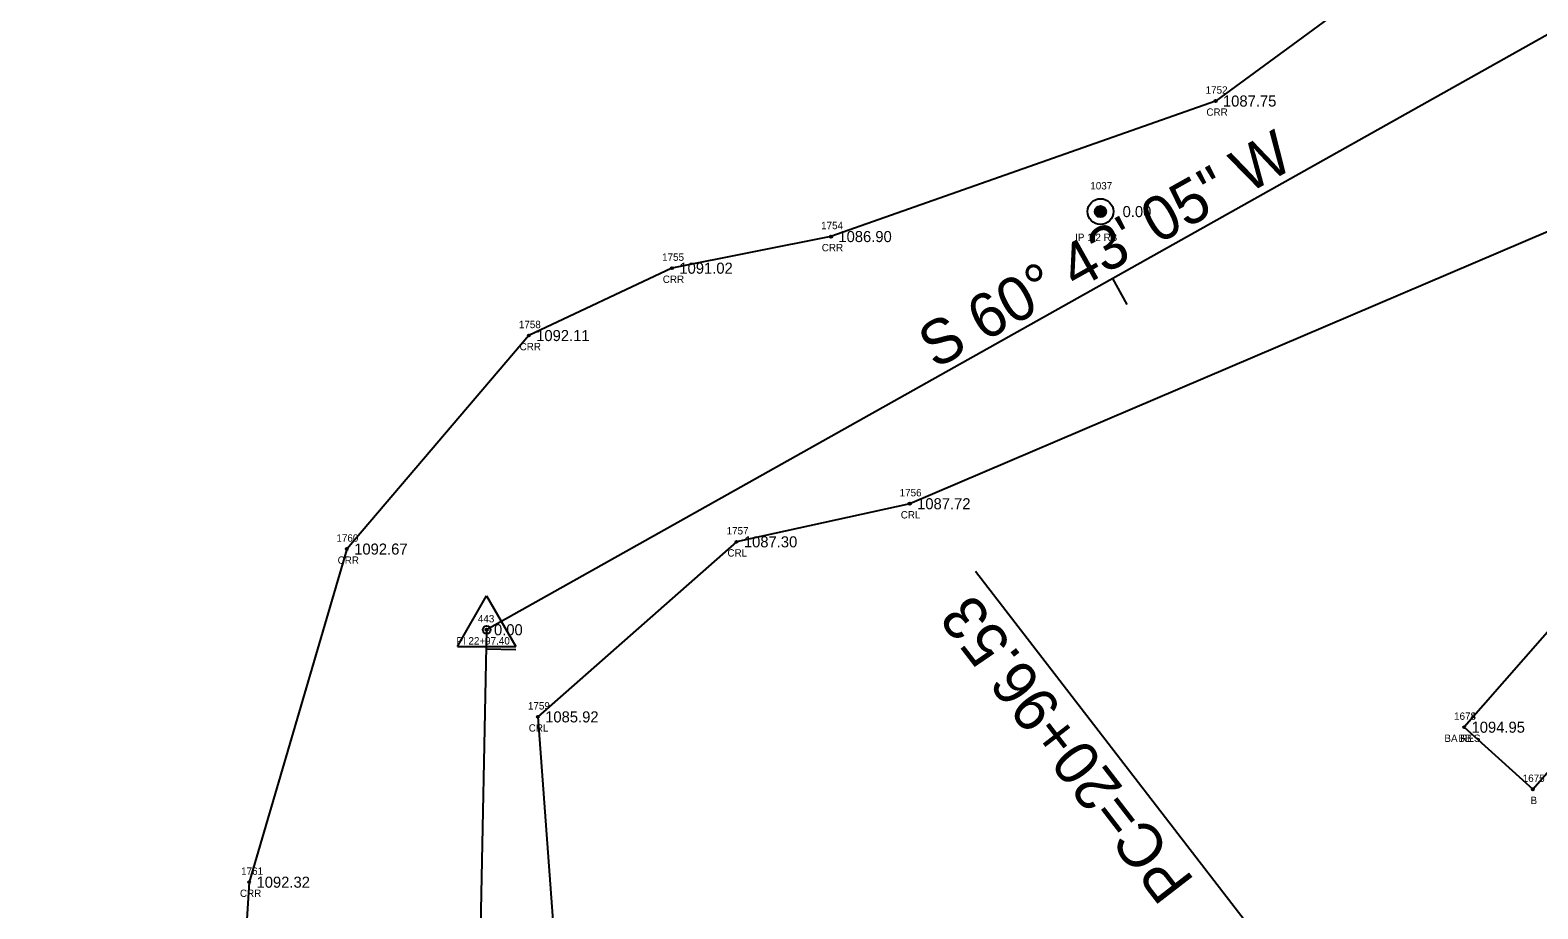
# Model space of a CAD drawing. Extents: x 1539151 to 1541799, y 1198646 to 1201165.
# Drawn here: x 1540158 to 1540362.7, y 1199754.4 to 1199873.6 of the extents above; entities that cross this region are included whole.
import ezdxf

# ---------------------------------------------------------------- set-up
doc = ezdxf.new("R2010")
doc.units = 0
for name, color, linetype in [('RD_EX_Bldg', 7, 'Continuous'), ('RD_EX_Bldg_txCode', 7, 'Continuous'), ('RD_EX_DV_Prop_txCode', 7, 'Continuous'), ('RD_EX_DV_PropPin', 7, 'Continuous'), ('RD_EX_H2O', 7, 'Continuous'), ('RD_EX_H2O_txCode', 7, 'Continuous'), ('RD_EX_TX_Bldg_ELEV', 7, 'Continuous'), ('RD_EX_TX_DV_Prop_ELEV', 7, 'Continuous'), ('RD_EX_TX_H2O_ELEV', 7, 'Continuous'), ('RD_HC_Cl', 7, 'Continuous'), ('RD_HC_Data', 7, 'Continuous'), ('RD_HC_Data_Tic', 7, 'Continuous'), ('RD_HC_Survey_ELEV', 7, 'Continuous'), ('RD_HC_txCode', 7, 'Continuous'), ('RD_SMD_Locator', 7, 'Continuous')]:
    doc.layers.add(name, color=color, linetype=linetype)

msp = doc.modelspace()

# ---------------------------------------------------------------- linework, layer by layer
at = {"layer": 'RD_EX_Bldg'}
msp.add_lwpolyline([(1540352.71, 1199779.06), (1540362.03, 1199770.63), (1540388.77, 1199801.13), (1540379.45, 1199809.56), (1540352.71, 1199779.06)], dxfattribs=at)
at = {"layer": 'RD_EX_DV_PropPin'}
for p, q in [((1540302.6, 1199848.83), (1540302.6, 1199849.22)), ((1540302.63, 1199848.72), (1540302.63, 1199849.32)), ((1540302.67, 1199848.65), (1540302.67, 1199849.39)), ((1540302.7, 1199848.6), (1540302.7, 1199849.45)), ((1540302.74, 1199848.55), (1540302.74, 1199849.5)), ((1540302.77, 1199848.51), (1540302.77, 1199849.54)), ((1540302.81, 1199848.47), (1540302.81, 1199849.57)), ((1540302.84, 1199848.44), (1540302.84, 1199849.6)), ((1540302.88, 1199848.41), (1540302.88, 1199849.63)), ((1540302.91, 1199848.39), (1540302.91, 1199849.66)), ((1540302.95, 1199848.37), (1540302.95, 1199849.68)), ((1540302.98, 1199848.35), (1540302.98, 1199849.7)), ((1540303.02, 1199848.33), (1540303.02, 1199849.71)), ((1540303.05, 1199848.31), (1540303.05, 1199849.73)), ((1540303.09, 1199848.3), (1540303.09, 1199849.74)), ((1540303.12, 1199848.29), (1540303.12, 1199849.75)), ((1540303.16, 1199848.28), (1540303.16, 1199849.76)), ((1540303.19, 1199848.27), (1540303.19, 1199849.77)), ((1540303.23, 1199848.27), (1540303.23, 1199849.78)), ((1540303.26, 1199848.26), (1540303.26, 1199849.78)), ((1540303.3, 1199848.26), (1540303.3, 1199849.78)), ((1540303.33, 1199848.26), (1540303.33, 1199849.78)), ((1540303.37, 1199848.26), (1540303.37, 1199849.78)), ((1540303.4, 1199848.26), (1540303.4, 1199849.78)), ((1540303.44, 1199848.27), (1540303.44, 1199849.78)), ((1540303.47, 1199848.27), (1540303.47, 1199849.77)), ((1540303.51, 1199848.28), (1540303.51, 1199849.76)), ((1540303.54, 1199848.29), (1540303.54, 1199849.75)), ((1540303.58, 1199848.3), (1540303.58, 1199849.74)), ((1540303.61, 1199848.31), (1540303.61, 1199849.73)), ((1540303.65, 1199848.33), (1540303.65, 1199849.71)), ((1540303.68, 1199848.35), (1540303.68, 1199849.7)), ((1540303.72, 1199848.37), (1540303.72, 1199849.68)), ((1540303.75, 1199848.39), (1540303.75, 1199849.66)), ((1540303.79, 1199848.41), (1540303.79, 1199849.63)), ((1540303.82, 1199848.44), (1540303.82, 1199849.6)), ((1540303.86, 1199848.47), (1540303.86, 1199849.57)), ((1540303.89, 1199848.51), (1540303.89, 1199849.54)), ((1540303.93, 1199848.55), (1540303.93, 1199849.5)), ((1540303.96, 1199848.6), (1540303.96, 1199849.45)), ((1540304, 1199848.65), (1540304, 1199849.39)), ((1540304.03, 1199848.72), (1540304.03, 1199849.32)), ((1540304.07, 1199848.83), (1540304.07, 1199849.22))]:
    msp.add_line(p, q, dxfattribs=at)
for radius in [1.75, 0.761]:
    msp.add_circle((1540303.33, 1199849.02), radius, dxfattribs=at)
at = {"layer": 'RD_EX_H2O'}
for points in [[(1540731.42, 1200240.96), (1540712.61, 1200188.05), (1540690.39, 1200137.17), (1540654.89, 1200108.18), (1540604.41, 1200084.34), (1540543.54, 1200035.6), (1540493.52, 1200006.6), (1540450.33, 1199977.65), (1540405.98, 1199942.24), (1540381.65, 1199909.97), (1540318.96, 1199864.02), (1540266.74, 1199845.63), (1540245.15, 1199841.34), (1540225.71, 1199832.2), (1540201, 1199803.23), (1540187.74, 1199758.03), (1540185.33, 1199719.88), (1540192.23, 1199704.2), (1540193.9, 1199668.79), (1540181.18, 1199639.07), (1540158, 1199617.15)], [(1540745.24, 1200145.69), (1540714.12, 1200111.24), (1540686.99, 1200083.09), (1540635.75, 1200037.11), (1540573.3, 1199996.4), (1540513.92, 1199967.81), (1540469.14, 1199939.84), (1540434.54, 1199909.73), (1540407.32, 1199874.45), (1540364.13, 1199846.32), (1540277.43, 1199809.38), (1540253.91, 1199804.21), (1540226.93, 1199780.46), (1540229.17, 1199750.37), (1540235.89, 1199732.91), (1540246.94, 1199713.51), (1540253.28, 1199693.01), (1540254.24, 1199673.46), (1540249.65, 1199647.58), (1540231.41, 1199629.45), (1540215.51, 1199604.28), (1540200.09, 1199580.59)]]:
    msp.add_lwpolyline(points, dxfattribs=at)
at = {"layer": 'RD_HC_Cl'}
for p, q in [((1540394.48, 1199890.13), (1540219.98, 1199792.28)), ((1540219.98, 1199792.28), (1540217.16, 1199658.12))]:
    msp.add_line(p, q, dxfattribs=at)
msp.add_arc((1539929.71, 1200262.06), 700, 307.67455, 318.32753, dxfattribs=at)
at = {"layer": 'RD_HC_Data'}
for p, q in [((1540357.53, 1199708.01), (1540286.37, 1199800.18)), ((1540216.01, 1199789.99), (1540219.98, 1199796.87)), ((1540219.98, 1199796.87), (1540223.95, 1199789.99)), ((1540216.01, 1199789.99), (1540223.95, 1199789.99))]:
    msp.add_line(p, q, dxfattribs=at)
msp.add_circle((1540219.98, 1199792.28), 0.529, dxfattribs=at)
at = {"layer": 'RD_HC_Data_Tic'}
for p, q in [((1540304.94, 1199839.92), (1540306.9, 1199836.43)), ((1540219.93, 1199789.69), (1540223.93, 1199789.6))]:
    msp.add_line(p, q, dxfattribs=at)
at = {"layer": 'RD_SMD_Locator'}
for centre in [(1540318.96, 1199864.02), (1540303.33, 1199849.02), (1540266.74, 1199845.63), (1540245.15, 1199841.34), (1540225.71, 1199832.2), (1540277.43, 1199809.38), (1540201, 1199803.23), (1540253.91, 1199804.21), (1540219.98, 1199792.28), (1540226.93, 1199780.46), (1540352.71, 1199779.06), (1540352.71, 1199779.06), (1540362.03, 1199770.63), (1540187.74, 1199758.03)]:
    msp.add_circle(centre, 0.15, dxfattribs=at)

# ---------------------------------------------------------------- texts
at = {"layer": 'RD_EX_Bldg_txCode'}
for s, p in [('1674', (1540351.34, 1199780.06)), ('1678', (1540351.34, 1199780.06)), ('BA RES', (1540350.03, 1199777.06)), ('BB', (1540351.93, 1199777.06)), ('1675', (1540360.66, 1199771.63)), ('B', (1540361.72, 1199768.63))]:
    msp.add_text(s, height=1, dxfattribs=at).set_placement(p)
at = {"layer": 'RD_EX_DV_Prop_txCode'}
for s, p in [('1037', (1540301.95, 1199852.02)), ('IP 1/2 RB', (1540299.89, 1199845.02))]:
    msp.add_text(s, height=1, dxfattribs=at).set_placement(p)
at = {"layer": 'RD_EX_H2O_txCode'}
for s, p in [('1752', (1540317.61, 1199865.02)), ('CRR', (1540317.71, 1199862.02)), ('1754', (1540265.4, 1199846.63)), ('CRR', (1540265.49, 1199843.63)), ('1755', (1540243.81, 1199842.34)), ('CRR', (1540243.9, 1199839.34)), ('1758', (1540224.36, 1199833.2)), ('CRR', (1540224.46, 1199830.2)), ('1756', (1540276.06, 1199810.38)), ('CRL', (1540276.21, 1199807.38)), ('1760', (1540199.59, 1199804.23)), ('1757', (1540252.57, 1199805.21)), ('CRL', (1540252.68, 1199802.21)), ('CRR', (1540199.75, 1199801.23)), ('1759', (1540225.59, 1199781.46)), ('CRL', (1540225.7, 1199778.46)), ('1761', (1540186.65, 1199759.03)), ('CRR', (1540186.49, 1199756.03))]:
    msp.add_text(s, height=1, dxfattribs=at).set_placement(p)
at = {"layer": 'RD_EX_TX_Bldg_ELEV'}
msp.add_text('1094.95', height=1.5, dxfattribs=at).set_placement((1540353.71, 1199778.31))
msp.add_text('1094.95', height=1.5, dxfattribs=at).set_placement((1540353.71, 1199778.31))
at = {"layer": 'RD_EX_TX_DV_Prop_ELEV'}
msp.add_text('0.00', height=1.5, dxfattribs=at).set_placement((1540306.33, 1199848.27))
at = {"layer": 'RD_EX_TX_H2O_ELEV'}
for s, p in [('1087.75', (1540319.96, 1199863.27)), ('1086.90', (1540267.74, 1199844.88)), ('1091.02', (1540246.15, 1199840.59)), ('1092.11', (1540226.71, 1199831.45)), ('1087.72', (1540278.43, 1199808.63)), ('1087.30', (1540254.91, 1199803.46)), ('1092.67', (1540202, 1199802.48)), ('1085.92', (1540227.93, 1199779.71)), ('1092.32', (1540188.74, 1199757.28))]:
    msp.add_text(s, height=1.5, dxfattribs=at).set_placement(p)
at = {"layer": 'RD_HC_Data'}
for s, rotation, p in [('S 60%%d 43\' 05" W', 29.2819, (1540280.88, 1199827.58)), ('PC=20+96.53', 127.6745, (1540316.22, 1199758.24))]:
    msp.add_text(s, height=6, rotation=rotation, dxfattribs=at).set_placement(p)
at = {"layer": 'RD_HC_Survey_ELEV'}
msp.add_text('0.00', height=1.5, dxfattribs=at).set_placement((1540220.98, 1199791.53))
at = {"layer": 'RD_HC_txCode'}
for s, p in [('443', (1540218.8, 1199793.28)), ('PI 22+97.40', (1540215.88, 1199790.28))]:
    msp.add_text(s, height=1, dxfattribs=at).set_placement(p)

doc.saveas('drawing.dxf')
